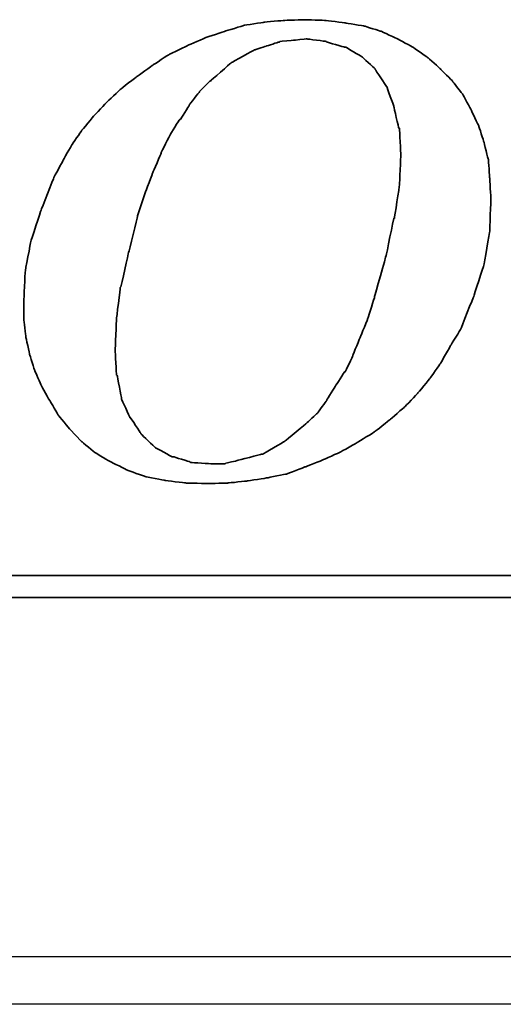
# Model space of a CAD drawing. Header units: millimetres. Extents: x 1805 to 4914, y -1594 to 860.
# Tile 592 of 656: x 4036.18 to 4041.26, y -206.95 to -196.59. Entities that reach past the tile are written whole.
import ezdxf

# ---------------------------------------------------------------- set-up
doc = ezdxf.new("R2010")
doc.units = ezdxf.units.MM
doc.layers.get('0').update_dxf_attribs({"linetype": 'CONTINUOUS'})
doc.layers.add('DIM', color=4, linetype='CONTINUOUS')
doc.layers.add('layer 1', color=7, linetype='CONTINUOUS')

# ---------------------------------------------------------------- blocks, each defined once
blk = doc.blocks.new('TBI MOTION logo(完整正式版)')
at = {"layer": 'layer 1', "color": 22, "lineweight": 35}
for points, knots in [([(35.79625, -6.98375), (35.79625, -6.98375), (36.23125, -7.43875), (36.23125, -7.43875), (36.23125, -7.43875), (36.23125, -7.43875), (36.75625, -7.87125), (36.75625, -7.87125), (36.75625, -7.87125), (36.75625, -7.87125), (37.33125, -8.20375), (37.33125, -8.20375), (37.33125, -8.20375), (37.33125, -8.20375), (37.95625, -8.51875), (37.95625, -8.51875), (37.95625, -8.51875), (37.95625, -8.51875), (38.62625, -8.75875), (38.62625, -8.75875), (38.62625, -8.75875), (38.62625, -8.75875), (39.37125, -8.90375), (39.37125, -8.90375), (39.37125, -8.90375), (39.37125, -8.90375), (40.14125, -8.99875), (40.14125, -8.99875), (40.14125, -8.99875), (40.14125, -8.99875), (41.02625, -9.02375), (41.02625, -9.02375), (41.02625, -9.02375), (41.02625, -9.02375), (41.74625, -8.99875), (41.74625, -8.99875), (41.74625, -8.99875), (41.74625, -8.99875), (42.46625, -8.92375), (42.46625, -8.92375), (42.46625, -8.92375), (42.46625, -8.92375), (43.21125, -8.80625), (43.21125, -8.80625), (43.21125, -8.80625), (43.21125, -8.80625), (43.93125, -8.66375), (43.93125, -8.66375), (43.93125, -8.66375), (43.93125, -8.66375), (44.62625, -8.39875), (44.62625, -8.39875), (44.62625, -8.39875), (44.62625, -8.39875), (45.29625, -8.13375), (45.29625, -8.13375), (45.29625, -8.13375), (45.29625, -8.13375), (45.94625, -7.84375), (45.94625, -7.84375), (45.94625, -7.84375), (45.94625, -7.84375), (46.61625, -7.46375), (46.61625, -7.46375), (46.61625, -7.46375), (46.61625, -7.46375), (47.24125, -7.07875), (47.24125, -7.07875), (47.24125, -7.07875), (47.24125, -7.07875), (47.81625, -6.62375), (47.81625, -6.62375), (47.81625, -6.62375), (47.81625, -6.62375), (48.36875, -6.14375), (48.36875, -6.14375), (48.36875, -6.14375), (48.36875, -6.14375), (48.84625, -5.64125), (48.84625, -5.64125), (48.84625, -5.64125), (48.84625, -5.64125), (49.32625, -5.06375), (49.32625, -5.06375), (49.32625, -5.06375), (49.32625, -5.06375), (49.71125, -4.51374), (49.71125, -4.51374), (49.71125, -4.51374), (49.71125, -4.51374), (50.09625, -3.83874), (50.09625, -3.83874), (50.09625, -3.83874), (50.09625, -3.83874), (50.48125, -3.21374), (50.48125, -3.21374), (50.48125, -3.21374), (50.48125, -3.21374), (50.96125, -1.99125), (50.96125, -1.99125), (50.96125, -1.99125), (50.96125, -1.99125), (51.34375, -0.81875), (51.34375, -0.81875), (51.34375, -0.81875), (51.34375, -0.81875), (51.56125, 0.45624), (51.56125, 0.45624), (51.56125, 0.45624), (51.56125, 0.45624), (51.60625, 1.67624), (51.60625, 1.67624), (51.60625, 1.67624), (51.60625, 1.67624), (51.56125, 2.44625), (51.56125, 2.44625), (51.56125, 2.44625), (51.56125, 2.44625), (51.51125, 3.14125), (51.51125, 3.14125), (51.51125, 3.14125), (51.51125, 3.14125), (51.34375, 3.81125), (51.34375, 3.81125), (51.34375, 3.81125), (51.34375, 3.81125), (51.15125, 4.41125), (51.15125, 4.41125), (51.15125, 4.41125), (51.15125, 4.41125), (50.86125, 5.01125), (50.86125, 5.01125), (50.86125, 5.01125), (50.86125, 5.01125), (50.55125, 5.58875), (50.55125, 5.58875), (50.55125, 5.58875), (50.55125, 5.58875), (50.16625, 6.09125), (50.16625, 6.09125), (50.16625, 6.09125), (50.16625, 6.09125), (49.71125, 6.54875), (49.71125, 6.54875), (49.71125, 6.54875), (49.71125, 6.54875), (49.23125, 6.98125), (49.23125, 6.98125), (49.23125, 6.98125), (49.23125, 6.98125), (48.67875, 7.36625), (48.67875, 7.36625), (48.67875, 7.36625), (48.67875, 7.36625), (48.10375, 7.67625), (48.10375, 7.67625), (48.10375, 7.67625), (48.10375, 7.67625), (47.48125, 7.96375), (47.48125, 7.96375), (47.48125, 7.96375), (47.48125, 7.96375), (46.85625, 8.15625), (46.85625, 8.15625), (46.85625, 8.15625), (46.85625, 8.15625), (46.13625, 8.27624), (46.13625, 8.27624), (46.13625, 8.27624), (46.13625, 8.27624), (45.39125, 8.37125), (45.39125, 8.37125), (45.39125, 8.37125), (45.39125, 8.37125), (44.62625, 8.39624), (44.62625, 8.39624), (44.62625, 8.39624), (44.62625, 8.39624), (43.83625, 8.37125), (43.83625, 8.37125), (43.83625, 8.37125), (43.83625, 8.37125), (43.09125, 8.30125), (43.09125, 8.30125), (43.09125, 8.30125), (43.09125, 8.30125), (42.32125, 8.18125), (42.32125, 8.18125), (42.32125, 8.18125), (42.32125, 8.18125), (41.62875, 7.96375), (41.62875, 7.96375), (41.62875, 7.96375), (41.62875, 7.96375), (40.90625, 7.72625), (40.90625, 7.72625), (40.90625, 7.72625), (40.90625, 7.72625), (40.23624, 7.43625), (40.23624, 7.43625), (40.23624, 7.43625), (40.23624, 7.43625), (39.54124, 7.10125), (39.54124, 7.10125), (39.54124, 7.10125), (39.54124, 7.10125), (38.91625, 6.69125), (38.91625, 6.69125), (38.91625, 6.69125), (38.91625, 6.69125), (38.31625, 6.26125), (38.31625, 6.26125), (38.31625, 6.26125), (38.31625, 6.26125), (37.69125, 5.78125), (37.69125, 5.78125), (37.69125, 5.78125), (37.69125, 5.78125), (37.18625, 5.30125), (37.18625, 5.30125), (37.18625, 5.30125), (37.18625, 5.30125), (36.70625, 4.79624), (36.70625, 4.79624), (36.70625, 4.79624), (36.70625, 4.79624), (36.23125, 4.22125), (36.23125, 4.22125), (36.23125, 4.22125), (36.23125, 4.22125), (35.87124, 3.69375), (35.87124, 3.69375), (35.87124, 3.69375), (35.87124, 3.69375), (35.53125, 3.09125), (35.53125, 3.09125), (35.53125, 3.09125), (35.53125, 3.09125), (35.19875, 2.47125), (35.19875, 2.47125), (35.19875, 2.47125), (35.19875, 2.47125), (34.71625, 1.24625), (34.71625, 1.24625), (34.71625, 1.24625), (34.71625, 1.24625), (34.33125, 0.06874), (34.33125, 0.06874), (34.33125, 0.06874), (34.33125, 0.06874), (34.11625, -1.07875), (34.11625, -1.07875), (34.11625, -1.07875), (34.11625, -1.07875), (34.07125, -2.15875), (34.07125, -2.15875), (34.07125, -2.15875), (34.07125, -2.15875), (34.07125, -2.85375), (34.07125, -2.85375), (34.07125, -2.85375), (34.07125, -2.85375), (34.14125, -3.50375), (34.14125, -3.50375), (34.14125, -3.50375), (34.14125, -3.50375), (34.28625, -4.17375), (34.28625, -4.17375), (34.28625, -4.17375), (34.28625, -4.17375), (34.47625, -4.77624), (34.47625, -4.77624), (34.47625, -4.77624), (34.47625, -4.77624), (34.71625, -5.32625), (34.71625, -5.32625), (34.71625, -5.32625), (34.71625, -5.32625), (35.05375, -5.92875), (35.05375, -5.92875), (35.05375, -5.92875), (35.05375, -5.92875), (35.36375, -6.45375), (35.36375, -6.45375), (35.36375, -6.45375), (35.36375, -6.45375), (35.79625, -6.98375), (35.79625, -6.98375)], [0, 0, 0, 0, 0.01388889, 0.01388889, 0.01388889, 0.0138889, 0.02777778, 0.02777778, 0.02777778, 0.02777779, 0.04166667, 0.04166667, 0.04166667, 0.04166668, 0.05555556, 0.05555556, 0.05555556, 0.05555557, 0.06944444, 0.06944444, 0.06944444, 0.06944445, 0.08333333, 0.08333333, 0.08333333, 0.08333334, 0.09722222, 0.09722222, 0.09722222, 0.09722223, 0.11111111, 0.11111111, 0.11111111, 0.11111112, 0.125, 0.125, 0.125, 0.12500001, 0.13888889, 0.13888889, 0.13888889, 0.1388889, 0.15277778, 0.15277778, 0.15277778, 0.15277779, 0.16666667, 0.16666667, 0.16666667, 0.16666668, 0.18055556, 0.18055556, 0.18055556, 0.18055557, 0.19444444, 0.19444444, 0.19444444, 0.19444445, 0.20833333, 0.20833333, 0.20833333, 0.20833334, 0.22222222, 0.22222222, 0.22222222, 0.22222223, 0.23611111, 0.23611111, 0.23611111, 0.23611112, 0.25, 0.25, 0.25, 0.25000001, 0.26388889, 0.26388889, 0.26388889, 0.2638889, 0.27777778, 0.27777778, 0.27777778, 0.27777779, 0.29166667, 0.29166667, 0.29166667, 0.29166668, 0.30555556, 0.30555556, 0.30555556, 0.30555557, 0.31944444, 0.31944444, 0.31944444, 0.31944445, 0.33333333, 0.33333333, 0.33333333, 0.33333334, 0.34722222, 0.34722222, 0.34722222, 0.34722223, 0.36111111, 0.36111111, 0.36111111, 0.36111112, 0.375, 0.375, 0.375, 0.37500001, 0.38888889, 0.38888889, 0.38888889, 0.3888889, 0.40277778, 0.40277778, 0.40277778, 0.40277779, 0.41666667, 0.41666667, 0.41666667, 0.41666668, 0.43055556, 0.43055556, 0.43055556, 0.43055557, 0.44444444, 0.44444444, 0.44444444, 0.44444445, 0.45833333, 0.45833333, 0.45833333, 0.45833334, 0.47222222, 0.47222222, 0.47222222, 0.47222223, 0.48611111, 0.48611111, 0.48611111, 0.48611112, 0.5, 0.5, 0.5, 0.50000001, 0.51388889, 0.51388889, 0.51388889, 0.5138889, 0.52777778, 0.52777778, 0.52777778, 0.52777779, 0.54166667, 0.54166667, 0.54166667, 0.54166668, 0.55555556, 0.55555556, 0.55555556, 0.55555557, 0.56944444, 0.56944444, 0.56944444, 0.56944445, 0.58333333, 0.58333333, 0.58333333, 0.58333334, 0.59722222, 0.59722222, 0.59722222, 0.59722223, 0.61111111, 0.61111111, 0.61111111, 0.61111112, 0.625, 0.625, 0.625, 0.62500001, 0.63888889, 0.63888889, 0.63888889, 0.6388889, 0.65277778, 0.65277778, 0.65277778, 0.65277779, 0.66666667, 0.66666667, 0.66666667, 0.66666668, 0.68055556, 0.68055556, 0.68055556, 0.68055557, 0.69444444, 0.69444444, 0.69444444, 0.69444445, 0.70833333, 0.70833333, 0.70833333, 0.70833334, 0.72222222, 0.72222222, 0.72222222, 0.72222223, 0.73611111, 0.73611111, 0.73611111, 0.73611112, 0.75, 0.75, 0.75, 0.75000001, 0.76388889, 0.76388889, 0.76388889, 0.7638889, 0.77777778, 0.77777778, 0.77777778, 0.77777779, 0.79166667, 0.79166667, 0.79166667, 0.79166668, 0.80555556, 0.80555556, 0.80555556, 0.80555557, 0.81944444, 0.81944444, 0.81944444, 0.81944445, 0.83333333, 0.83333333, 0.83333333, 0.83333334, 0.84722222, 0.84722222, 0.84722222, 0.84722223, 0.86111111, 0.86111111, 0.86111111, 0.86111112, 0.875, 0.875, 0.875, 0.87500001, 0.88888889, 0.88888889, 0.88888889, 0.8888889, 0.90277778, 0.90277778, 0.90277778, 0.90277779, 0.91666667, 0.91666667, 0.91666667, 0.91666668, 0.93055556, 0.93055556, 0.93055556, 0.93055557, 0.94444444, 0.94444444, 0.94444444, 0.94444445, 0.95833333, 0.95833333, 0.95833333, 0.95833334, 0.97222222, 0.97222222, 0.97222222, 0.97222223, 0.98611111, 0.98611111, 0.98611111, 0.98611112, 1, 1, 1, 1]), ([(38.33875, 1.03124), (38.33875, 1.03124), (38.62625, 1.89625), (38.62625, 1.89625), (38.62625, 1.89625), (38.62625, 1.89625), (38.91625, 2.66375), (38.91625, 2.66375), (38.91625, 2.66375), (38.91625, 2.66375), (39.22625, 3.38125), (39.22625, 3.38125), (39.22625, 3.38125), (39.22625, 3.38125), (39.22625, 3.40624), (39.22625, 3.40624), (39.22625, 3.40624), (39.22625, 3.40624), (39.56124, 4.07624), (39.56124, 4.07624), (39.56124, 4.07624), (39.56124, 4.07624), (39.92125, 4.65125), (39.92125, 4.65125), (39.92125, 4.65125), (39.92125, 4.65125), (39.94625, 4.65125), (39.94625, 4.65125), (39.94625, 4.65125), (39.94625, 4.65125), (40.28125, 5.17875), (40.28125, 5.17875), (40.28125, 5.17875), (40.28125, 5.17875), (40.28125, 5.20375), (40.28125, 5.20375), (40.28125, 5.20375), (40.28125, 5.20375), (40.66875, 5.68625), (40.66875, 5.68625), (40.66875, 5.68625), (40.66875, 5.68625), (40.66875, 5.70625), (40.66875, 5.70625), (40.66875, 5.70625), (40.66875, 5.70625), (41.05124, 6.09125), (41.05124, 6.09125), (41.05124, 6.09125), (41.05124, 6.09125), (41.07625, 6.09125), (41.07625, 6.09125), (41.07625, 6.09125), (41.07625, 6.09125), (41.84125, 6.76625), (41.84125, 6.76625), (41.84125, 6.76625), (41.84125, 6.76625), (41.86625, 6.78625), (41.86625, 6.78625), (41.86625, 6.78625), (41.86625, 6.78625), (42.73125, 7.26624), (42.73125, 7.26624), (42.73125, 7.26624), (42.73125, 7.26624), (42.75625, 7.26624), (42.75625, 7.26624), (42.75625, 7.26624), (42.75625, 7.26624), (43.18625, 7.41125), (43.18625, 7.41125), (43.18625, 7.41125), (43.18625, 7.41125), (43.64125, 7.55625), (43.64125, 7.55625), (43.64125, 7.55625), (43.64125, 7.55625), (43.66625, 7.55625), (43.66625, 7.55625), (43.66625, 7.55625), (43.66625, 7.55625), (43.69125, 7.58124), (43.69125, 7.58124), (43.69125, 7.58124), (43.69125, 7.58124), (44.19125, 7.62625), (44.19125, 7.62625), (44.19125, 7.62625), (44.19125, 7.62625), (44.67125, 7.67625), (44.67125, 7.67625), (44.67125, 7.67625), (44.67125, 7.67625), (44.69625, 7.67625), (44.69625, 7.67625), (44.69625, 7.67625), (44.69625, 7.67625), (45.41875, 7.58124), (45.41875, 7.58124), (45.41875, 7.58124), (45.41875, 7.58124), (45.44125, 7.55625), (45.44125, 7.55625), (45.44125, 7.55625), (45.44125, 7.55625), (46.11125, 7.36625), (46.11125, 7.36625), (46.11125, 7.36625), (46.11125, 7.36625), (46.13625, 7.36625), (46.13625, 7.36625), (46.13625, 7.36625), (46.13625, 7.36625), (46.15875, 7.36625), (46.15875, 7.36625), (46.15875, 7.36625), (46.15875, 7.36625), (46.73625, 7.02624), (46.73625, 7.02624), (46.73625, 7.02624), (46.73625, 7.02624), (46.76125, 7.00624), (46.76125, 7.00624), (46.76125, 7.00624), (46.76125, 7.00624), (47.24125, 6.57124), (47.24125, 6.57124), (47.24125, 6.57124), (47.24125, 6.57124), (47.26625, 6.54875), (47.26625, 6.54875), (47.26625, 6.54875), (47.26625, 6.54875), (47.26625, 6.52375), (47.26625, 6.52375), (47.26625, 6.52375), (47.26625, 6.52375), (47.67375, 5.89875), (47.67375, 5.89875), (47.67375, 5.89875), (47.67375, 5.89875), (47.69625, 5.89875), (47.69625, 5.89875), (47.69625, 5.89875), (47.69625, 5.89875), (47.69625, 5.87625), (47.69625, 5.87625), (47.69625, 5.87625), (47.69625, 5.87625), (47.96125, 5.15625), (47.96125, 5.15625), (47.96125, 5.15625), (47.96125, 5.15625), (47.96125, 5.13125), (47.96125, 5.13125), (47.96125, 5.13125), (47.96125, 5.13125), (48.15125, 4.31875), (48.15125, 4.31875), (48.15125, 4.31875), (48.15125, 4.31875), (48.17625, 4.31875), (48.17625, 4.31875), (48.17625, 4.31875), (48.17625, 4.31875), (48.17625, 4.29125), (48.17625, 4.29125), (48.17625, 4.29125), (48.17625, 4.29125), (48.22625, 3.33125), (48.22625, 3.33125), (48.22625, 3.33125), (48.22625, 3.33125), (48.22625, 3.30875), (48.22625, 3.30875), (48.22625, 3.30875), (48.22625, 3.30875), (48.17625, 2.20624), (48.17625, 2.20624), (48.17625, 2.20624), (48.17625, 2.20624), (48.17625, 2.18124), (48.17625, 2.18124), (48.17625, 2.18124), (48.17625, 2.18124), (47.98375, 0.93624), (47.98375, 0.93624), (47.98375, 0.93624), (47.98375, 0.93624), (47.96125, 0.93624), (47.96125, 0.93624), (47.96125, 0.93624), (47.96125, 0.93624), (47.67375, -0.45874), (47.67375, -0.45874), (47.67375, -0.45874), (47.67375, -0.45874), (47.24125, -1.99125), (47.24125, -1.99125), (47.24125, -1.99125), (47.24125, -1.99125), (47.24125, -2.01874), (47.24125, -2.01874), (47.24125, -2.01874), (47.24125, -2.01874), (47.00125, -2.78375), (47.00125, -2.78375), (47.00125, -2.78375), (47.00125, -2.78375), (46.71125, -3.50375), (46.71125, -3.50375), (46.71125, -3.50375), (46.71125, -3.50375), (46.42625, -4.19875), (46.42625, -4.19875), (46.42625, -4.19875), (46.42625, -4.19875), (46.42625, -4.22375), (46.42625, -4.22375), (46.42625, -4.22375), (46.42625, -4.22375), (46.13625, -4.82374), (46.13625, -4.82374), (46.13625, -4.82374), (46.13625, -4.82374), (46.11125, -4.82374), (46.11125, -4.82374), (46.11125, -4.82374), (46.11125, -4.82374), (45.77625, -5.35125), (45.77625, -5.35125), (45.77625, -5.35125), (45.77625, -5.35125), (45.44125, -5.87875), (45.44125, -5.87875), (45.44125, -5.87875), (45.44125, -5.87875), (45.44125, -5.90375), (45.44125, -5.90375), (45.44125, -5.90375), (45.44125, -5.90375), (45.10625, -6.35875), (45.10625, -6.35875), (45.10625, -6.35875), (45.10625, -6.35875), (45.08125, -6.38375), (45.08125, -6.38375), (45.08125, -6.38375), (45.08125, -6.38375), (44.69625, -6.74375), (44.69625, -6.74375), (44.69625, -6.74375), (44.69625, -6.74375), (43.88375, -7.41625), (43.88375, -7.41625), (43.88375, -7.41625), (43.88375, -7.41625), (43.85625, -7.43875), (43.85625, -7.43875), (43.85625, -7.43875), (43.85625, -7.43875), (43.04125, -7.91875), (43.04125, -7.91875), (43.04125, -7.91875), (43.04125, -7.91875), (43.01625, -7.91875), (43.01625, -7.91875), (43.01625, -7.91875), (43.01625, -7.91875), (42.99625, -7.91875), (42.99625, -7.91875), (42.99625, -7.91875), (42.99625, -7.91875), (42.08125, -8.15875), (42.08125, -8.15875), (42.08125, -8.15875), (42.08125, -8.15875), (41.65125, -8.25625), (41.65125, -8.25625), (41.65125, -8.25625), (41.65125, -8.25625), (41.62875, -8.27875), (41.62875, -8.27875), (41.62875, -8.27875), (41.62875, -8.27875), (41.60125, -8.27875), (41.60125, -8.27875), (41.60125, -8.27875), (41.60125, -8.27875), (41.12125, -8.27875), (41.12125, -8.27875), (41.12125, -8.27875), (41.12125, -8.27875), (40.35624, -8.23125), (40.35624, -8.23125), (40.35624, -8.23125), (40.35624, -8.23125), (40.33125, -8.23125), (40.33125, -8.23125), (40.33125, -8.23125), (40.33125, -8.23125), (40.30625, -8.20375), (40.30625, -8.20375), (40.30625, -8.20375), (40.30625, -8.20375), (39.68375, -8.01375), (39.68375, -8.01375), (39.68375, -8.01375), (39.68375, -8.01375), (39.66124, -8.01375), (39.66124, -8.01375), (39.66124, -8.01375), (39.66124, -8.01375), (39.63625, -8.01375), (39.63625, -8.01375), (39.63625, -8.01375), (39.63625, -8.01375), (39.01125, -7.67875), (39.01125, -7.67875), (39.01125, -7.67875), (39.01125, -7.67875), (38.98875, -7.65375), (38.98875, -7.65375), (38.98875, -7.65375), (38.98875, -7.65375), (38.48625, -7.17375), (38.48625, -7.17375), (38.48625, -7.17375), (38.48625, -7.17375), (38.45875, -7.14875), (38.45875, -7.14875), (38.45875, -7.14875), (38.45875, -7.14875), (38.45875, -7.12875), (38.45875, -7.12875), (38.45875, -7.12875), (38.45875, -7.12875), (38.07625, -6.54875), (38.07625, -6.54875), (38.07625, -6.54875), (38.07625, -6.54875), (38.05125, -6.54875), (38.05125, -6.54875), (38.05125, -6.54875), (38.05125, -6.54875), (38.05125, -6.52875), (38.05125, -6.52875), (38.05125, -6.52875), (38.05125, -6.52875), (37.74125, -5.85375), (37.74125, -5.85375), (37.74125, -5.85375), (37.74125, -5.85375), (37.74125, -5.82875), (37.74125, -5.82875), (37.74125, -5.82875), (37.74125, -5.82875), (37.57375, -4.96875), (37.57375, -4.96875), (37.57375, -4.96875), (37.57375, -4.96875), (37.54625, -4.94375), (37.54625, -4.94375), (37.54625, -4.94375), (37.54625, -4.94375), (37.50125, -4.03375), (37.50125, -4.03375), (37.50125, -4.03375), (37.50125, -4.03375), (37.50125, -4.00875), (37.50125, -4.00875), (37.50125, -4.00875), (37.50125, -4.00875), (37.54625, -2.85375), (37.54625, -2.85375), (37.54625, -2.85375), (37.54625, -2.85375), (37.69125, -1.65875), (37.69125, -1.65875), (37.69125, -1.65875), (37.69125, -1.65875), (37.71624, -1.63375), (37.71624, -1.63375), (37.71624, -1.63375), (37.71624, -1.63375), (38.00375, -0.33875), (38.00375, -0.33875), (38.00375, -0.33875), (38.00375, -0.33875), (38.33875, 1.00624), (38.33875, 1.00624), (38.33875, 1.00624), (38.33875, 1.00624), (38.33875, 1.03124), (38.33875, 1.03124)], [0, 0, 0, 0, 0.01010101, 0.01010101, 0.01010101, 0.01010102, 0.02020202, 0.02020202, 0.02020202, 0.02020203, 0.03030303, 0.03030303, 0.03030303, 0.03030304, 0.04040404, 0.04040404, 0.04040404, 0.04040405, 0.05050505, 0.05050505, 0.05050505, 0.05050506, 0.06060606, 0.06060606, 0.06060606, 0.06060607, 0.07070707, 0.07070707, 0.07070707, 0.07070708, 0.08080808, 0.08080808, 0.08080808, 0.08080809, 0.09090909, 0.09090909, 0.09090909, 0.0909091, 0.1010101, 0.1010101, 0.1010101, 0.10101011, 0.11111111, 0.11111111, 0.11111111, 0.11111112, 0.12121212, 0.12121212, 0.12121212, 0.12121213, 0.13131313, 0.13131313, 0.13131313, 0.13131314, 0.14141414, 0.14141414, 0.14141414, 0.14141415, 0.15151515, 0.15151515, 0.15151515, 0.15151516, 0.16161616, 0.16161616, 0.16161616, 0.16161617, 0.17171717, 0.17171717, 0.17171717, 0.17171718, 0.18181818, 0.18181818, 0.18181818, 0.18181819, 0.19191919, 0.19191919, 0.19191919, 0.1919192, 0.2020202, 0.2020202, 0.2020202, 0.20202021, 0.21212121, 0.21212121, 0.21212121, 0.21212122, 0.22222222, 0.22222222, 0.22222222, 0.22222223, 0.23232323, 0.23232323, 0.23232323, 0.23232324, 0.24242424, 0.24242424, 0.24242424, 0.24242425, 0.25252525, 0.25252525, 0.25252525, 0.25252526, 0.26262626, 0.26262626, 0.26262626, 0.26262627, 0.27272727, 0.27272727, 0.27272727, 0.27272728, 0.28282828, 0.28282828, 0.28282828, 0.28282829, 0.29292929, 0.29292929, 0.29292929, 0.2929293, 0.3030303, 0.3030303, 0.3030303, 0.30303031, 0.31313131, 0.31313131, 0.31313131, 0.31313132, 0.32323232, 0.32323232, 0.32323232, 0.32323233, 0.33333333, 0.33333333, 0.33333333, 0.33333334, 0.34343434, 0.34343434, 0.34343434, 0.34343435, 0.35353535, 0.35353535, 0.35353535, 0.35353536, 0.36363636, 0.36363636, 0.36363636, 0.36363637, 0.37373737, 0.37373737, 0.37373737, 0.37373738, 0.38383838, 0.38383838, 0.38383838, 0.38383839, 0.39393939, 0.39393939, 0.39393939, 0.3939394, 0.4040404, 0.4040404, 0.4040404, 0.40404041, 0.41414141, 0.41414141, 0.41414141, 0.41414142, 0.42424242, 0.42424242, 0.42424242, 0.42424243, 0.43434343, 0.43434343, 0.43434343, 0.43434344, 0.44444444, 0.44444444, 0.44444444, 0.44444445, 0.45454545, 0.45454545, 0.45454545, 0.45454546, 0.46464646, 0.46464646, 0.46464646, 0.46464647, 0.47474747, 0.47474747, 0.47474747, 0.47474748, 0.48484848, 0.48484848, 0.48484848, 0.48484849, 0.49494949, 0.49494949, 0.49494949, 0.4949495, 0.50505051, 0.50505051, 0.50505051, 0.50505052, 0.51515152, 0.51515152, 0.51515152, 0.51515153, 0.52525253, 0.52525253, 0.52525253, 0.52525254, 0.53535354, 0.53535354, 0.53535354, 0.53535355, 0.54545455, 0.54545455, 0.54545455, 0.54545456, 0.55555556, 0.55555556, 0.55555556, 0.55555557, 0.56565657, 0.56565657, 0.56565657, 0.56565658, 0.57575758, 0.57575758, 0.57575758, 0.57575759, 0.58585859, 0.58585859, 0.58585859, 0.5858586, 0.5959596, 0.5959596, 0.5959596, 0.59595961, 0.60606061, 0.60606061, 0.60606061, 0.60606062, 0.61616162, 0.61616162, 0.61616162, 0.61616163, 0.62626263, 0.62626263, 0.62626263, 0.62626264, 0.63636364, 0.63636364, 0.63636364, 0.63636365, 0.64646465, 0.64646465, 0.64646465, 0.64646466, 0.65656566, 0.65656566, 0.65656566, 0.65656567, 0.66666667, 0.66666667, 0.66666667, 0.66666668, 0.67676768, 0.67676768, 0.67676768, 0.67676769, 0.68686869, 0.68686869, 0.68686869, 0.6868687, 0.6969697, 0.6969697, 0.6969697, 0.69696971, 0.70707071, 0.70707071, 0.70707071, 0.70707072, 0.71717172, 0.71717172, 0.71717172, 0.71717173, 0.72727273, 0.72727273, 0.72727273, 0.72727274, 0.73737374, 0.73737374, 0.73737374, 0.73737375, 0.74747475, 0.74747475, 0.74747475, 0.74747476, 0.75757576, 0.75757576, 0.75757576, 0.75757577, 0.76767677, 0.76767677, 0.76767677, 0.76767678, 0.77777778, 0.77777778, 0.77777778, 0.77777779, 0.78787879, 0.78787879, 0.78787879, 0.7878788, 0.7979798, 0.7979798, 0.7979798, 0.79797981, 0.80808081, 0.80808081, 0.80808081, 0.80808082, 0.81818182, 0.81818182, 0.81818182, 0.81818183, 0.82828283, 0.82828283, 0.82828283, 0.82828284, 0.83838384, 0.83838384, 0.83838384, 0.83838385, 0.84848485, 0.84848485, 0.84848485, 0.84848486, 0.85858586, 0.85858586, 0.85858586, 0.85858587, 0.86868687, 0.86868687, 0.86868687, 0.86868688, 0.87878788, 0.87878788, 0.87878788, 0.87878789, 0.88888889, 0.88888889, 0.88888889, 0.8888889, 0.8989899, 0.8989899, 0.8989899, 0.89898991, 0.90909091, 0.90909091, 0.90909091, 0.90909092, 0.91919192, 0.91919192, 0.91919192, 0.91919193, 0.92929293, 0.92929293, 0.92929293, 0.92929294, 0.93939394, 0.93939394, 0.93939394, 0.93939395, 0.94949495, 0.94949495, 0.94949495, 0.94949496, 0.95959596, 0.95959596, 0.95959596, 0.95959597, 0.96969697, 0.96969697, 0.96969697, 0.96969698, 0.97979798, 0.97979798, 0.97979798, 0.97979799, 0.98989899, 0.98989899, 0.98989899, 0.989899, 1, 1, 1, 1]), ([(75.90875, -9.47875), (75.90875, -9.47875), (75.90875, -12.28625), (75.90875, -12.28625), (75.90875, -12.28625), (75.90875, -12.28625), (75.90875, -12.47875), (75.90875, -12.47875), (75.90875, -12.47875), (75.90875, -12.47875), (75.71625, -12.47875), (75.71625, -12.47875), (75.71625, -12.47875), (75.71625, -12.47875), (-88.32875, -12.47875), (-88.32875, -12.47875), (-88.32875, -12.47875), (-88.32875, -12.47875), (-88.32875, -13.29375), (-88.32875, -13.29375), (-88.32875, -13.29375), (-88.32875, -13.29375), (82.89125, -13.29375), (82.89125, -13.29375), (82.89125, -13.29375), (82.89125, -13.29375), (75.90875, -9.47875), (75.90875, -9.47875)], [0, 0, 0, 0, 0.14285714, 0.14285714, 0.14285714, 0.14285715, 0.28571429, 0.28571429, 0.28571429, 0.2857143, 0.42857143, 0.42857143, 0.42857143, 0.42857144, 0.57142857, 0.57142857, 0.57142857, 0.57142858, 0.71428571, 0.71428571, 0.71428571, 0.71428572, 0.85714286, 0.85714286, 0.85714286, 0.85714287, 1, 1, 1, 1])]:
    blk.add_open_spline(points, degree=3, knots=knots, dxfattribs=at)

msp = doc.modelspace()

# ---------------------------------------------------------------- linework, layer by layer
at = {"linetype": 'Continuous'}
msp.add_line((4398.141, -206.446), (3958.141, -206.446), dxfattribs=at)
msp.add_open_spline([(4398.141, -206.946), (3958.141, -206.946)], degree=1, dxfattribs=at)

# ---------------------------------------------------------------- block references
at = {"layer": 'DIM', "color": 7, "xscale": 0.2802190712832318, "yscale": 0.2802190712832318, "zscale": 0.2802190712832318}
msp.add_blockref('TBI MOTION logo(完整正式版)', (4026.673, -198.939), dxfattribs=at)

doc.saveas('drawing.dxf')
